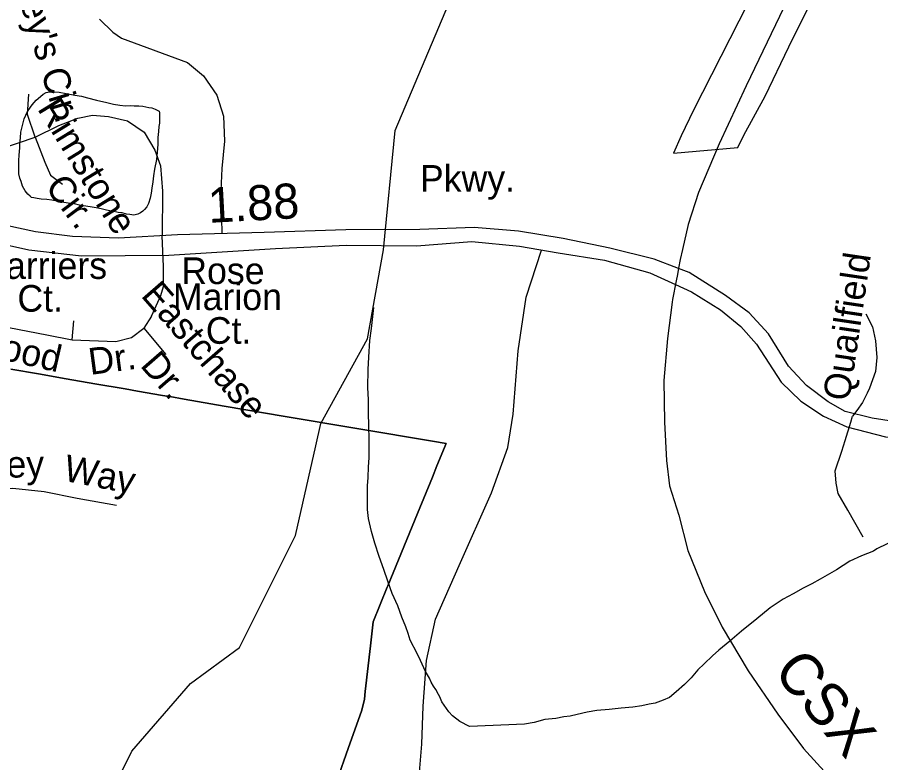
# Model space of a CAD drawing. Extents: x 2001466 to 2224147, y 644118 to 847247.
# Drawn here: x 2049552 to 2052627, y 748433 to 751088 of the extents above; entities that cross this region are included whole.
import ezdxf

# ---------------------------------------------------------------- set-up
doc = ezdxf.new("R2010")
doc.units = 0
for name, color, linetype in [('Exist Boundary Political City Limit New', 7, 'Continuous'), ('Exist Hydrographic Creek Single Shore', 7, 'Continuous'), ('Exist Hydrographic Misc Water Feature', 7, 'Continuous'), ('Exist Railroad Mainline', 7, 'Continuous'), ('Exist Railroad Mainline Label', 7, 'Continuous'), ('Exist Road Non-System Type 51', 7, 'Continuous'), ('Exist Road Non-System Type 51 Label', 7, 'Continuous'), ('Exist Road Secondary Mileage Hundredths English Label', 7, 'Continuous'), ('Exist Road Secondary Type 51 Divided Attributed', 7, 'Continuous'), ('Exist Road Secondary Type 51 Label', 7, 'Continuous'), ('Map Preparation Boundary City Limit Buffer Line', 7, 'Continuous')]:
    doc.layers.add(name, color=color, linetype=linetype)

msp = doc.modelspace()

# ---------------------------------------------------------------- linework, layer by layer
at = {"layer": 'Exist Boundary Political City Limit New'}
for points in [[(2049529.1, 749834.5), (2049627.6, 749817.5), (2049726.1, 749800.5), (2049827.6, 749782.9), (2049936, 749764.2), (2049980.4, 749756.6), (2050069.5, 749741.2), (2050094.9, 749736.8), (2050146, 749728), (2050288.9, 749703.4), (2050506.2, 749666.6), (2051030, 749578.2), (2051079.1, 749569.9), (2051046.5, 749490.3), (2051030, 749450.1), (2050976.8, 749320.1), (2050871.4, 749062.8), (2050869.4, 749057.9), (2050819, 748935.1), (2050809.5, 748849.6), (2050790.9, 748686.2)], [(2050790.9, 748686.2), (2050787.8, 748658.5), (2050778.4, 748620.4), (2050730.4, 748483.6), (2050652, 748260.4)]]:
    msp.add_lwpolyline(points, dxfattribs=at)
at = {"layer": 'Exist Hydrographic Creek Single Shore'}
for points in [[(2050615, 749561.1), (2050633.2, 749640.9), (2050799.1, 749942.7), (2050856.1, 750259.7), (2050897.1, 750685.4), (2051387.2, 751843.5), (2051412, 751951.3), (2051394.2, 752060.4)], [(2049304.1, 747066.2), (2049337.1, 747216.5), (2049462.1, 747489.5), (2049553.2, 747881.4), (2049769.1, 748224.8), (2049910.2, 748372.8), (2049960, 748473.5), (2050168.1, 748715.3), (2050343.1, 748843), (2050542.2, 749242.5), (2050615, 749561.1)]]:
    msp.add_lwpolyline(points, dxfattribs=at)
at = {"layer": 'Exist Hydrographic Misc Water Feature'}
for points in [[(2049834.3, 750792.7), (2049870.4, 750784.8), (2049894.6, 750779.1), (2049916.5, 750775), (2049936.6, 750773.2), (2049954.5, 750773.3), (2049968.4, 750773.2), (2049984.6, 750773.2), (2049998.8, 750771), (2050020.5, 750767.3), (2050030.6, 750765.4), (2050042.4, 750761.1), (2050050.4, 750757.6), (2050056.6, 750753.3), (2050058.4, 750747.4), (2050058.6, 750727.5), (2050058.4, 750711.3), (2050056.4, 750699.4), (2050054.7, 750681.4), (2050052.7, 750659.4), (2050052.5, 750635.5), (2050050.4, 750607.4), (2050047, 750581.2), (2050040.8, 750547.2), (2050036.9, 750523.5), (2050034.9, 750501.5), (2050030.8, 750479.4), (2050029.1, 750461.4), (2050024.8, 750443.4), (2050019.3, 750425.2), (2050012.9, 750413.1), (2050004.9, 750403.4), (2049999.4, 750397.3), (2049991, 750391.3), (2049980.9, 750387.1), (2049967.2, 750383.2), (2049953, 750385.3), (2049941.2, 750387.1), (2049925.2, 750391.1), (2049911, 750393.3), (2049891.3, 750397.1), (2049881.1, 750399.1), (2049869, 750400.9), (2049850.9, 750405.2), (2049832.9, 750408.8), (2049811.1, 750412.9), (2049787.2, 750417), (2049773, 750418.7), (2049755.4, 750423), (2049741.2, 750424.8), (2049717.2, 750428.8), (2049693.2, 750432.8), (2049675.2, 750436.7), (2049657.2, 750438.7), (2049637.1, 750440.5), (2049623.1, 750442.6), (2049611, 750444.5), (2049602.8, 750446.5), (2049597.3, 750450.6), (2049589.1, 750458.3), (2049579.2, 750470.4), (2049570.8, 750486.7), (2049565.1, 750502.6), (2049561, 750514.5), (2049556.9, 750530.6), (2049557.1, 750546.3), (2049556.7, 750562.2), (2049556.9, 750578.4), (2049558.9, 750596.4), (2049560.8, 750622.5), (2049560.6, 750636.3), (2049563, 750658.3), (2049564.7, 750678.3), (2049568.8, 750698.3), (2049576.4, 750726.4), (2049588.5, 750752.5), (2049598.3, 750768.5), (2049604.3, 750776.5), (2049618.4, 750792.6), (2049634.4, 750806.4), (2049644.2, 750814.7), (2049654.1, 750820.5), (2049666.4, 750822.7), (2049682.6, 750822.7), (2049700.4, 750820.8), (2049726.3, 750816.9), (2049756.2, 750810.7), (2049780.2, 750807), (2049802.1, 750800.9), (2049834.3, 750792.7)], [(2052686.8, 749230.3), (2052612.8, 749194.5), (2052600.9, 749186.2), (2052559.1, 749170.2), (2052517, 749150.2), (2052469, 749120.2), (2052411.2, 749086), (2052381.3, 749069.8), (2052350.9, 749054.1), (2052315.2, 749033.9), (2052279.2, 749015.9), (2052233.4, 748983.9), (2052185.4, 748945.8), (2052131.3, 748901.6), (2052089.7, 748865.3), (2052049.9, 748833.2), (2052027.8, 748813.5), (2051997.6, 748785.2), (2051975.7, 748763.4), (2051951.9, 748735.3), (2051927.9, 748711), (2051898, 748685.1), (2051874.4, 748665.1), (2051852.2, 748655.1), (2051824.1, 748645.2), (2051801.8, 748640.9), (2051776.2, 748635), (2051744.2, 748631), (2051702.1, 748626.8), (2051660.3, 748622.6), (2051616.2, 748618.7), (2051582, 748612.6), (2051546.3, 748604.6), (2051520.3, 748598.4), (2051498.3, 748596.5), (2051470.4, 748590.2), (2051430.2, 748586.1), (2051392.3, 748576), (2051358.3, 748570.2), (2051162.6, 748561.8), (2051128.2, 748579.5), (2051102.2, 748599.7), (2051088.4, 748613.6), (2051064.2, 748649.7), (2051056.2, 748667.6), (2051051.9, 748675.5), (2051042.3, 748693.6), (2051034.1, 748705.4), (2051026.1, 748719.6), (2051019.9, 748733.5), (2051006.2, 748757.5), (2050993.9, 748783.3), (2050988.1, 748797.2), (2050976, 748821.3), (2050951.6, 748869.2), (2050943.7, 748893.1), (2050935.9, 748917.1), (2050921.5, 748951.2), (2050907.4, 748991.1), (2050887.5, 749035.1), (2050871.5, 749078.9), (2050857.1, 749121.2), (2050841.1, 749167.1), (2050825.1, 749214.9), (2050813, 749256.9), (2050803, 749303.1), (2050798.9, 749335), (2050798.9, 749360.9), (2050798.9, 749390.9), (2050798.9, 749418.9), (2050800.9, 749449), (2050803, 749486.8), (2050804.4, 749519.1), (2050804.8, 749549), (2050804.4, 749582.8), (2050804.2, 749635.1), (2050802.4, 749676.8), (2050802.4, 749725.1), (2050800.3, 749768.8), (2050802, 749833), (2050804.2, 749876.9), (2050807.9, 749936.8), (2050813.6, 749978.9), (2050821.6, 750054.8)]]:
    msp.add_lwpolyline(points, dxfattribs=at)
at = {"layer": 'Exist Railroad Mainline'}
for points in [[(2052281.5, 751123.2), (2052147.7, 750844), (2052051.5, 750637.9), (2051978, 750463.4), (2051941.6, 750350.2), (2051921.4, 750261.4), (2051913.1, 750224.7), (2051907.3, 750194.6)], [(2051907.3, 750194.6), (2051903, 750172.1), (2051898.6, 750149.7)], [(2051898.6, 750149.7), (2051885.7, 750082.4), (2051884, 750073.3), (2051867.3, 749943.7), (2051854.3, 749793.9), (2051857.2, 749645.8), (2051864.4, 749509.7), (2051874.6, 749419.5), (2051908.5, 749314.8), (2051939.9, 749188.1), (2051998.9, 749042.9), (2052062.3, 748915.6), (2052155.1, 748759.7), (2052260, 748605.6), (2052351.5, 748483.7), (2052474.7, 748349.2), (2052578.4, 748237), (2052703.6, 748098.5)]]:
    msp.add_lwpolyline(points, dxfattribs=at)
at = {"layer": 'Exist Road Non-System Type 51'}
for p, q in [((2050029.4, 750024), (2050001.9, 749980.2)), ((2049747.3, 749939.2), (2049753.2, 750006.5)), ((2050001.9, 749980.2), (2050080.9, 749886.5)), ((2052541.3, 749687.3), (2052526.7, 749667.2)), ((2052520, 749645.5), (2052526.7, 749667.2)), ((2052500.1, 749580.5), (2052520, 749645.5))]:
    msp.add_line(p, q, dxfattribs=at)
for points in [[(2049844.1, 751081.5), (2049892.6, 751034.9), (2049922.4, 751014.3), (2050157.5, 750926.6), (2050215.3, 750879.9), (2050262, 750810.8), (2050286.2, 750736.2), (2050289.9, 750646.5), (2050280.6, 750549.5), (2050276.9, 750471.1), (2050278.7, 750374), (2050280.2, 750317)], [(2049615.7, 750661.5), (2049587.7, 750741.8), (2049593.3, 750814.6)], [(2049615.7, 750661.5), (2049699.7, 750702.5), (2049766.8, 750728.7), (2049819.1, 750739.9), (2049876.9, 750734.3), (2049944.1, 750719.3), (2050003.8, 750678.3), (2050041.1, 750614.8), (2050061.6, 750558.8), (2050069.1, 750469.2), (2050067.3, 750309.7)], [(2049404.9, 750614.8), (2049493.7, 750619.5), (2049615.7, 750661.5)], [(2049615.7, 750661.5), (2049649.3, 750571.9), (2049669.8, 750525.2), (2049712.7, 750493.5)], [(2050072.2, 750167.6), (2050072.2, 750199.8), (2050067.3, 750309.7)], [(2050890.3, 748047.7), (2050946.8, 748214.3), (2050980.6, 748356.8), (2050992.7, 748499.3), (2050997.5, 748634.5), (2051009.6, 748796.3), (2051040.9, 748943.6), (2051125.4, 749135.8), (2051241.2, 749394.2), (2051299.1, 749556), (2051318.4, 749674.4), (2051335.3, 749899.9), (2051364.3, 750090.7), (2051418.9, 750259)], [(2050029.4, 750024), (2050063.4, 750097.3), (2050072.2, 750129.5), (2050072.2, 750167.6)], [(2049381.5, 750027), (2049522, 749983.1), (2049656.6, 749956.7), (2049747.3, 749939.2)], [(2052574.4, 750032.2), (2052597.8, 749985.3), (2052608.2, 749935.9), (2052613.4, 749876), (2052608.2, 749826.6), (2052587.1, 749767.4), (2052578.2, 749749.1)], [(2049747.3, 749939.2), (2049902.4, 749933.3), (2049958, 749947.9), (2050001.9, 749980.2)], [(2052578.2, 749749.1), (2052562.1, 749716), (2052541.3, 749687.3)], [(2052564, 749235.9), (2052509.4, 749332.2), (2052475.6, 749392), (2052467.8, 749428.5), (2052465.2, 749472.7), (2052488.6, 749543), (2052500.1, 749580.5)], [(2048515.6, 749164.3), (2048606.3, 749240.5), (2048670.7, 749340), (2048723.4, 749422), (2048805.3, 749489.4), (2048901.6, 749534.5), (2048995.3, 749540.3), (2049074.3, 749525.7), (2049243.7, 749427.9), (2049313.9, 749407.4), (2049428.1, 749404.4), (2049536.3, 749410.3), (2049647.6, 749398.6), (2049764.6, 749375.2), (2049905.4, 749350)]]:
    msp.add_lwpolyline(points, dxfattribs=at)
at = {"layer": 'Exist Road Secondary Type 51 Divided Attributed'}
for points in [[(2051907, 750193), (2051819.6, 750226.1), (2051661.9, 750265.1), (2051496.1, 750300.6), (2051336.8, 750326.3), (2051179.1, 750339.2), (2050986, 750332), (2050721.3, 750331.2), (2050430.8, 750321.1), (2050121.8, 750312.6), (2049912.6, 750301.4), (2049748.5, 750307.8), (2049616.5, 750323.9), (2049466.9, 750356.1)], [(2049315.6, 750321.1), (2049593.2, 750260.3), (2049780.7, 750238.6), (2050091.3, 750240.2), (2050471.1, 750264.3), (2050722.9, 750276), (2050973.9, 750274.4), (2051170.3, 750288.9), (2051340.9, 750272.8), (2051477.6, 750248.6), (2051642.6, 750222.5), (2051804.3, 750178.2), (2051896.1, 750136.5)], [(2054411.6, 749875.3), (2054289, 749839.2), (2054113.6, 749797.3), (2053815.9, 749720.4), (2053662.2, 749687.4), (2053461.8, 749655.2), (2053203.5, 749641.9), (2052954.9, 749637.1), (2052672.5, 749648), (2052596.1, 749660), (2052500.3, 749683.4), (2052439.2, 749718.8), (2052362.7, 749776.8), (2052298.3, 749845.2), (2052226.7, 749960.8), (2052158.3, 750035.7), (2052073.9, 750096.9), (2051945.1, 750178.6), (2051907, 750193)], [(2051896.1, 750136.5), (2051953.2, 750110.5), (2052056.2, 750046.1), (2052128.6, 749986.5), (2052184.9, 749923.7), (2052271.8, 749788.1), (2052342.6, 749720.4), (2052423.1, 749667.3), (2052505.9, 749629.4), (2052643.5, 749593.6), (2052759.4, 749583.9), (2052913.9, 749580.7), (2053235.7, 749591.2), (2053469.1, 749604.1), (2053702.4, 749638.3), (2053893.9, 749685.8), (2054266.5, 749777.6), (2054424.1, 749821.7)]]:
    msp.add_lwpolyline(points, dxfattribs=at)
at = {"layer": 'Map Preparation Boundary City Limit Buffer Line'}
for points in [[(2052297, 751423.2), (2052121.4, 751073.8), (2051959.8, 750757.1), (2051916, 750665.9), (2051889.2, 750604.3), (2052117.6, 750623.8), (2052139, 750668.2), (2052215.5, 750806.6), (2052299.9, 750983.4)], [(2052299.9, 750983.4), (2052339.4, 751062), (2052476.8, 751335.2)], [(2049529.1, 749834.5), (2049627.6, 749817.5), (2049726.1, 749800.5), (2049827.6, 749782.9), (2049936, 749764.2), (2049980.4, 749756.6), (2050069.5, 749741.2), (2050094.9, 749736.8), (2050146, 749728), (2050288.9, 749703.4), (2050506.2, 749666.6), (2051030, 749578.2), (2051079.1, 749569.9), (2051046.5, 749490.3), (2051030, 749450.1), (2050976.8, 749320.1), (2050871.4, 749062.8), (2050869.4, 749057.9), (2050819, 748935.1), (2050809.5, 748849.6), (2050790.9, 748686.2)], [(2050790.9, 748686.2), (2050809.5, 748849.6), (2050819, 748935.1), (2050869.4, 749057.9), (2050871.4, 749062.8), (2050976.8, 749320.1), (2051030, 749450.1), (2051046.5, 749490.3), (2051079.1, 749569.9), (2051030, 749578.2), (2050506.2, 749666.6), (2050288.9, 749703.4), (2050146, 749728), (2050094.9, 749736.8), (2050069.5, 749741.2), (2049980.4, 749756.6), (2049936, 749764.2), (2049827.6, 749782.9), (2049726.1, 749800.5), (2049627.6, 749817.5), (2049529.1, 749834.5)], [(2050790.9, 748686.2), (2050787.8, 748658.5), (2050778.4, 748620.4), (2050730.4, 748483.6), (2050652, 748260.4)], [(2050652, 748260.4), (2050730.4, 748483.6), (2050778.4, 748620.4), (2050787.8, 748658.5), (2050790.9, 748686.2)]]:
    msp.add_lwpolyline(points, dxfattribs=at)

# ---------------------------------------------------------------- texts
at = {"layer": 'Exist Railroad Mainline Label'}
msp.add_text('CSX', height=150, rotation=310.084, dxfattribs=at).set_placement((2052240.2, 748756.1))
at = {"layer": 'Exist Road Non-System Type 51 Label'}
for s, rotation, p in [("Halley's Cir.", 286.7398, (2049497.9, 751349.4)), ('Rimstone', 301.5195, (2049621.3, 750762.5)), ('Cir.', 306.8506, (2049647.9, 750483.6)), ('Quailfield', 81.5703, (2052514.8, 749718.2)), ('Eastchase   ', 311.0472, (2049989.2, 750095.6)), ('Ct.', 0.0935, (2049552.2, 750039.3)), ('Fairwood', 347.1176, (2049187.2, 749939.5)), ('Ct.', 0.0935, (2050223.3, 749924.9)), ('Dr.', 7.5976, (2049811.7, 749814)), ('Dr.', 311.0472, (2049986.4, 749846.6)), ('Valley', 1.0058, (2049302, 749444.1)), ('Way', 348.8504, (2049712.2, 749437.9))]:
    msp.add_text(s, height=95, rotation=rotation, dxfattribs=at).set_placement(p)
for s, p in [('Harriers', (2049419.9, 750156.1)), ('Rose', (2050135.8, 750137.8)), ('Marion', (2050106, 750044.9))]:
    msp.add_text(s, height=95, dxfattribs=at).set_placement(p)
at = {"layer": 'Exist Road Secondary Mileage Hundredths English Label'}
msp.add_text('1.88', height=125, rotation=3.0761, dxfattribs=at).set_placement((2050234, 750355.7))
at = {"layer": 'Exist Road Secondary Type 51 Label'}
msp.add_text('Pkwy.', height=95, dxfattribs=at).set_placement((2050985.8, 750466.6))

doc.saveas('drawing.dxf')
